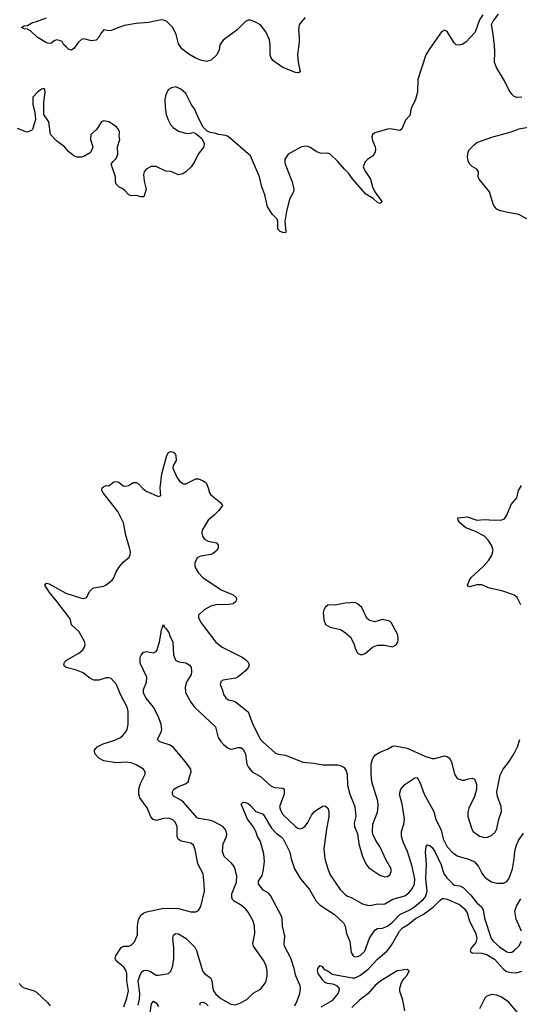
# Model space of a CAD drawing. Header units: inches. Extents: x 2134017 to 2292458, y 756222 to 916513.
# Tile 365 of 387: x 2262654 to 2266670, y 863882 to 871792. Entities that reach past the tile are written whole.
import ezdxf

# ---------------------------------------------------------------- set-up
doc = ezdxf.new("R2010")
doc.units = ezdxf.units.IN
doc.header["$MEASUREMENT"] = 0
doc.layers.add('C2866', color=7, linetype='Continuous')
doc.layers.add('C2867', color=7, linetype='Continuous')

msp = doc.modelspace()

# ---------------------------------------------------------------- linework, layer by layer
at = {"layer": 'C2866', "color": 5}
for points, elevation in [([(2263490, 863862), (2263515.6, 863930), (2263527.5, 863990), (2263516.4, 864070), (2263515.5, 864130), (2263509, 864150), (2263490, 864179.3), (2263428.6, 864230), (2263420.4, 864250), (2263425.6, 864270), (2263470, 864339.5), (2263490, 864348), (2263530, 864350.2), (2263550, 864356.9), (2263576.5, 864383.5), (2263599.8, 864440.2), (2263600.3, 864510), (2263610, 864562.8), (2263630, 864599.5), (2263650, 864615.2), (2263674.2, 864625.8), (2263810, 864654.9), (2263930, 864651.2), (2264030, 864624.6), (2264070, 864624.4), (2264090, 864636.3), (2264110, 864666.8), (2264138.7, 864790), (2264138, 864850), (2264128, 864930), (2264085.3, 865010), (2264065.5, 865125.5), (2264050, 865161.6), (2264030, 865177.3), (2263952.9, 865192.9), (2263928.6, 865208.6), (2263921, 865230), (2263919.8, 865310), (2263904.8, 865344.8), (2263885, 865364.9), (2263850, 865376.5), (2263810, 865373.6), (2263750, 865359.8), (2263727.1, 865367.1), (2263708.6, 865388.6), (2263678.9, 865458.9), (2263620.6, 865540.6), (2263610.7, 865570), (2263610.7, 865610), (2263624.7, 865655.3), (2263661.3, 865730), (2263662.9, 865750), (2263649.6, 865770), (2263590, 865806.4), (2263550, 865821.2), (2263510, 865826.2), (2263430, 865821.5), (2263330, 865836.8), (2263290, 865858.6), (2263260.7, 865890), (2263254.2, 865910), (2263256.6, 865923.4), (2263275.6, 865950), (2263324.5, 865975.5), (2263410, 866001.5), (2263457.6, 866022.4), (2263481.2, 866038.8), (2263508.4, 866070), (2263518.5, 866090), (2263526.9, 866130), (2263524.9, 866235.1), (2263518.9, 866270), (2263464, 866370), (2263432.3, 866452.3), (2263390, 866498), (2263370, 866504.5), (2263350, 866504.5), (2263290, 866486), (2263250, 866486), (2263210, 866507.3), (2263163.9, 866543.9), (2263110, 866566), (2263028.2, 866588.2), (2263017, 866597), (2263009.3, 866610), (2263015.1, 866630), (2263030, 866647.3), (2263130, 866703.8), (2263160.5, 866730), (2263175.1, 866750), (2263179.7, 866770), (2263177.7, 866790), (2263132.8, 866872.8), (2263069.8, 866929.8), (2263061.1, 866970), (2263051.2, 866990), (2262955.7, 867115.7), (2262892.6, 867190), (2262857, 867250), (2262870, 867264.9), (2262890, 867260.3), (2263025.1, 867185.1), (2263150, 867144.2), (2263170, 867143.1), (2263190, 867150.7), (2263218.7, 867201.3), (2263239.1, 867220.9), (2263250, 867227.7), (2263330, 867240.5), (2263350, 867250.7), (2263396, 867290), (2263411.3, 867308.7), (2263425.6, 867350), (2263449.6, 867390), (2263486.3, 867433.7), (2263530, 867470.7), (2263541.6, 867490), (2263543.6, 867516.4), (2263537.7, 867550), (2263506.2, 867650), (2263489.7, 867750), (2263441.8, 867841.8), (2263323.7, 867990), (2263315.1, 868010), (2263317.2, 868030), (2263330, 868042.8), (2263350, 868050.8), (2263370, 868046.8), (2263410, 868079.1), (2263430, 868083), (2263450, 868077.1), (2263486, 868046), (2263503.4, 868043.4), (2263529, 868050), (2263570, 868073.4), (2263590, 868074), (2263610, 868062.8), (2263644.4, 868024.4), (2263670, 868003.8), (2263770, 867961), (2263788, 867970), (2263784.2, 868030), (2263796.6, 868143.4), (2263835.6, 868290), (2263850, 868314.4), (2263870, 868322.4), (2263890, 868317.1), (2263900.7, 868310), (2263910.4, 868290.4), (2263910.7, 868250), (2263886.8, 868210), (2263884.9, 868190), (2263919.3, 868110), (2263941.2, 868081.2), (2263970, 868063.8), (2263990, 868063.8), (2264070, 868102.8), (2264090, 868102.8), (2264130, 868087.3), (2264153.4, 868070), (2264170, 868031.3), (2264180.5, 867990), (2264190, 867974.8), (2264270, 867911), (2264284.7, 867890), (2264256, 867850), (2264217.3, 867810), (2264167.9, 867772.1), (2264120.4, 867690), (2264117.6, 867670), (2264122.6, 867642.6), (2264139, 867619), (2264170, 867601.6), (2264236, 867590), (2264250.4, 867570.4), (2264250, 867549), (2264240.5, 867530), (2264210, 867503), (2264190, 867494.7), (2264110, 867481.6), (2264084, 867470), (2264062, 867430), (2264060.5, 867410), (2264063.8, 867390), (2264088.2, 867350), (2264127.3, 867310), (2264272.4, 867212.4), (2264370.8, 867170), (2264394.9, 867150), (2264396.4, 867130), (2264390, 867114), (2264370, 867099.7), (2264332.8, 867092.8), (2264230, 867089.7), (2264190, 867080.5), (2264137.3, 867050), (2264091, 867009), (2264090.8, 866990), (2264110.7, 866950), (2264230.4, 866790), (2264282.4, 866750), (2264441.6, 866670), (2264470, 866651.5), (2264490.4, 866630), (2264498.4, 866610), (2264492.2, 866590), (2264470, 866559.7), (2264410, 866513), (2264390, 866501.6), (2264290, 866485.2), (2264270, 866474), (2264265.5, 866450), (2264285.1, 866405.1), (2264293.4, 866370), (2264310, 866344), (2264330, 866327.3), (2264370, 866320.7), (2264390, 866310.6), (2264490, 866230.4), (2264528.7, 866130), (2264590, 866010.4), (2264610, 865987), (2264710, 865899.5), (2264731.3, 865891.3), (2264790, 865883.8), (2264930, 865827.6), (2265018.8, 865818.8), (2265090, 865806.3), (2265210, 865804.4), (2265238, 865798), (2265263, 865783), (2265278.4, 865758.4), (2265286.5, 865730), (2265290, 865642), (2265307.2, 865570), (2265348.8, 865470), (2265357, 865390), (2265342.8, 865337.3), (2265344.2, 865310), (2265370.5, 865250.5), (2265380.5, 865170), (2265408.4, 865070), (2265435.3, 865010), (2265459.4, 864979.4), (2265550, 864920.4), (2265590, 864907), (2265611, 864909), (2265630, 864922), (2265640.5, 864950), (2265638.9, 864970), (2265599.8, 865039.8), (2265550, 865149.2), (2265516.9, 865196.9), (2265492.7, 865250), (2265489, 865270), (2265494, 865330), (2265530, 865426), (2265536.9, 865476.9), (2265532.7, 865512.7), (2265485.6, 865670), (2265479.7, 865730), (2265480.3, 865810), (2265490.8, 865850), (2265500.9, 865870), (2265515.1, 865884.9), (2265550, 865908.2), (2265610, 865930.3), (2265650, 865956.5), (2265670, 865957.7), (2265770, 865939.3), (2265910, 865876.5), (2265970, 865856.9), (2265990, 865856.5), (2266070, 865878.4), (2266090, 865873), (2266110, 865858.8), (2266125.5, 865830), (2266150.5, 865730.5), (2266170, 865696), (2266210, 865682.8), (2266230, 865682.8), (2266250, 865691), (2266290, 865698), (2266310.6, 865690.6), (2266326, 865650), (2266326.8, 865610), (2266310.7, 865550), (2266263.1, 865456.9), (2266255.8, 865424.2), (2266255.6, 865390), (2266288.8, 865290), (2266300.3, 865270), (2266350, 865233.1), (2266390, 865223.1), (2266414.6, 865225.4), (2266450, 865240.4), (2266474.9, 865265.1), (2266489.7, 865290.3), (2266506.3, 865370), (2266527.6, 865430), (2266524.7, 865470), (2266493.7, 865550), (2266488.4, 865590), (2266516.2, 865723.8), (2266541.6, 865770), (2266590, 865831.7), (2266630, 865896.5), (2266654.6, 865950), (2266673.5, 866010)], 280), ([(2266683.5, 867090), (2266654.3, 867150), (2266630, 867169.7), (2266615.3, 867175.3), (2266530, 867202.3), (2266430, 867224.5), (2266370, 867252), (2266327.8, 867252.2), (2266270, 867236), (2266260.1, 867240.1), (2266253.2, 867250), (2266269.5, 867290), (2266283.7, 867310), (2266381, 867399), (2266425.7, 867450), (2266449.7, 867490), (2266459.7, 867530), (2266446.4, 867570), (2266419.3, 867610), (2266390, 867641.7), (2266319.3, 867679.3), (2266241.3, 867710), (2266192.3, 867750), (2266179.3, 867770), (2266175.3, 867790), (2266250, 867798.6), (2266330, 867770.3), (2266390, 867777.4), (2266470, 867770.3), (2266530, 867773.7), (2266550, 867782.4), (2266569.6, 867810), (2266603.9, 867896.1), (2266649.4, 867950), (2266664.2, 868010), (2266687.6, 868050)], 280), ([(2263606.2, 863873.8), (2263616.8, 863923.2), (2263620.3, 863970), (2263607.5, 864070), (2263621.8, 864118.2), (2263636.8, 864143.2), (2263650, 864152.9), (2263675.1, 864155.1), (2263704.7, 864144.7), (2263750, 864117.3), (2263770, 864114.9), (2263849.8, 864130.2), (2263870, 864148.2), (2263884.5, 864190), (2263892.3, 864250), (2263892.8, 864332.8), (2263884.7, 864415.3), (2263890, 864437.1), (2263908.7, 864451.3), (2263930, 864448.2), (2263991.3, 864411.3), (2264062.1, 864342.1), (2264074.6, 864314.6), (2264123.2, 864150), (2264139.6, 864130), (2264190.7, 864090.7), (2264199, 864070), (2264205.5, 864010), (2264211.7, 863990), (2264230, 863962.2), (2264270, 863928.4), (2264350, 863884.2), (2264390, 863877.4), (2264430, 863892.7), (2264479.5, 863920.5), (2264530, 863970.3), (2264590, 864002.4), (2264627.6, 864052.4), (2264636.3, 864070), (2264643.1, 864110), (2264643.1, 864150), (2264634.5, 864190), (2264617.2, 864230), (2264534.7, 864350), (2264528.3, 864370), (2264544, 864450), (2264541.7, 864510), (2264529.7, 864550), (2264490, 864620.9), (2264468.4, 864648.5), (2264430, 864680.5), (2264378.4, 864710), (2264364.7, 864724.7), (2264358.8, 864738.8), (2264359.7, 864770), (2264397.3, 864862.7), (2264399.8, 864910), (2264390, 864957.2), (2264377.7, 864990), (2264356.1, 865016.1), (2264298, 865070), (2264283.5, 865110), (2264289.7, 865170), (2264317.2, 865230), (2264318.7, 865250), (2264313.6, 865273.6), (2264306, 865290), (2264287.8, 865310), (2264210.7, 865350.7), (2264190, 865358.2), (2264093.3, 865373.3), (2264080.5, 865380.5), (2263970, 865506.8), (2263950, 865522.2), (2263890, 865552.7), (2263882, 865570), (2263882.4, 865590), (2263892, 865610), (2263926, 865630), (2263986, 865654), (2264009.4, 865670), (2264017.7, 865710), (2264032.4, 865750), (2264029.8, 865770), (2263987.4, 865830), (2263890, 865945.7), (2263863.8, 865963.8), (2263780.9, 865990), (2263760.7, 866010), (2263791.8, 866070), (2263795.3, 866090), (2263792.4, 866130), (2263770.6, 866190), (2263730.6, 866270), (2263670, 866340.3), (2263650, 866380.9), (2263648.4, 866411.6), (2263673.3, 866470), (2263676, 866510), (2263622.3, 866622.3), (2263622.2, 866670), (2263630, 866687.7), (2263650, 866710.4), (2263670, 866717.1), (2263730, 866706.4), (2263750, 866715.5), (2263756.3, 866723.7), (2263778.9, 866790), (2263793.2, 866890), (2263810, 866934), (2263814.4, 866914.4), (2263830, 866901), (2263852.7, 866870), (2263861.3, 866841.3), (2263885.7, 866790), (2263889, 866690), (2263907.3, 866647.3), (2263932.3, 866632.3), (2263990, 866624.9), (2264017.3, 866610), (2264032.2, 866590), (2264036.1, 866556.1), (2264032.3, 866530), (2263994.9, 866470), (2263983.6, 866430), (2263987.9, 866390), (2263994.7, 866370), (2264030, 866308.7), (2264060.3, 866270), (2264228.5, 866110), (2264250, 866024.9), (2264270, 865992.4), (2264292.4, 865970), (2264330, 865940.3), (2264350, 865931.8), (2264370, 865932.9), (2264410, 865944.4), (2264430, 865944.4), (2264451.4, 865931.4), (2264468.4, 865890), (2264479.1, 865810), (2264490, 865788.5), (2264521.7, 865750), (2264590, 865713.2), (2264675.2, 865635.2), (2264704.5, 865624.4), (2264770, 865618.4), (2264780.5, 865610), (2264779.7, 865570), (2264743.6, 865470), (2264750, 865440.5), (2264770, 865407.4), (2264870, 865309), (2264890, 865296.1), (2264910, 865291.3), (2264930, 865298.6), (2264950, 865314), (2264970, 865342), (2264999.6, 865400.4), (2265025.1, 865430), (2265049.7, 865450), (2265090, 865472.9), (2265110, 865475.3), (2265130, 865458), (2265139.2, 865430), (2265139.7, 865390), (2265120.5, 865290), (2265097.8, 865130), (2265107.8, 865050), (2265130.2, 864970.2), (2265150, 864923), (2265230, 864803.1), (2265270, 864763.7), (2265290, 864750.4), (2265319.7, 864739.7), (2265410.6, 864690), (2265450, 864677.3), (2265470, 864676.1), (2265530, 864688.4), (2265570, 864687.3), (2265590, 864690.2), (2265652.8, 864727.2), (2265750, 864752.2), (2265782.3, 864777.7), (2265809.9, 864810.1), (2265826.9, 864850), (2265830.5, 864890), (2265809, 864989), (2265770.6, 865110), (2265739, 865179), (2265724.5, 865230), (2265722.9, 865270), (2265743.1, 865330), (2265748.1, 865370), (2265728.5, 865490), (2265706, 865570), (2265719.1, 865610), (2265750, 865646.7), (2265830, 865700.7), (2265850, 865702.8), (2265870, 865666), (2265905, 865570), (2265984, 865430), (2265999.7, 865370), (2266041, 865281), (2266057.9, 865210), (2266090, 865146.9), (2266130, 865103.2), (2266170, 865075.8), (2266270, 865046.3), (2266310, 865025.2), (2266342.4, 864990), (2266370, 864934.9), (2266390, 864907), (2266410, 864888.8), (2266446.7, 864866.7), (2266490, 864856.1), (2266544.2, 864855.8), (2266570, 864868.4), (2266590, 864894.9), (2266616.5, 864970), (2266629.2, 865049.2), (2266633.3, 865110), (2266644.3, 865155.7), (2266663.5, 865196.5), (2266704.1, 865255.9)], 260), ([(2264864.5, 863870), (2264884.8, 863910), (2264905.3, 863970), (2264910.9, 864010), (2264908.7, 864030), (2264872.5, 864110), (2264859.8, 864170), (2264832.7, 864252.7), (2264783.5, 864350), (2264779.1, 864370), (2264784.5, 864430), (2264767.6, 864510), (2264764.7, 864570), (2264759.7, 864590), (2264670, 864757), (2264650, 864778.7), (2264610, 864798.4), (2264574, 864850), (2264574, 864870), (2264602.6, 864917.4), (2264611.9, 864948.1), (2264621.6, 865030), (2264616.2, 865090), (2264590, 865189.3), (2264566, 865230), (2264551.4, 865271.4), (2264529.6, 865310), (2264486, 865370), (2264441.2, 865470), (2264435.3, 865490), (2264450, 865504.7), (2264470, 865502.8), (2264490, 865494), (2264510, 865479.1), (2264551.8, 865431.8), (2264610.2, 865410), (2264677.7, 865297.7), (2264716.1, 865256.1), (2264752.8, 865230), (2264772.1, 865210), (2264824.4, 865104.4), (2264835.6, 865050), (2264864, 864970), (2264910, 864890.6), (2264983.1, 864803.1), (2265036.9, 864710), (2265070, 864678), (2265184, 864604), (2265256.6, 864536.6), (2265269.2, 864510), (2265280.7, 864450), (2265306.5, 864386.5), (2265317.8, 864297.8), (2265334, 864270), (2265350, 864263.1), (2265370, 864264.9), (2265390, 864274.3), (2265427.4, 864310), (2265466.3, 864413.7), (2265510, 864477.3), (2265530, 864490.2), (2265570, 864493.8), (2265610, 864509.4), (2265650, 864542), (2265710, 864604.3), (2265790, 864642), (2265830, 864667.3), (2265896.9, 864723.1), (2265915.2, 864744.8), (2265928.4, 864790), (2265920.1, 864890), (2265923.2, 865010), (2265916.5, 865103.5), (2265920.7, 865150), (2265930, 865164), (2265950, 865158.4), (2265970, 865142), (2265990, 865110.4), (2266041.2, 865001.2), (2266064.7, 864930), (2266090, 864894.2), (2266130, 864853.8), (2266150, 864840.2), (2266192.8, 864832.8), (2266220.1, 864820.1), (2266279.4, 864759.4), (2266330, 864696.2), (2266365.7, 864665.7), (2266380.2, 864640.2), (2266390, 864574.8), (2266444.1, 864410), (2266459.1, 864390), (2266510, 864342.4), (2266570, 864302.4), (2266590, 864298.9), (2266610, 864302), (2266630, 864313.4), (2266667.1, 864350), (2266686.8, 864390)], 240), ([(2265078.3, 863861.7), (2265170, 863914.3), (2265213.6, 863970), (2265222.9, 863990), (2265223.7, 864010), (2265206, 864030), (2265170, 864044), (2265129, 864050), (2265110, 864058.4), (2265090, 864075.1), (2265054.5, 864130), (2265046.9, 864150), (2265050, 864170.7), (2265070, 864194), (2265086, 864186), (2265096, 864170), (2265110, 864158.8), (2265130, 864150.8), (2265165.1, 864125.1), (2265180.3, 864120.2), (2265330, 864094.4), (2265350, 864094.7), (2265387.8, 864112.2), (2265456, 864164), (2265530, 864243.7), (2265608.1, 864311.9), (2265642.6, 864357.4), (2265706.2, 864470), (2265730, 864496), (2265777.1, 864522.8), (2265836, 864570), (2265896.1, 864603.9), (2265979, 864661), (2266030, 864717), (2266050, 864732.4), (2266066.9, 864733.1), (2266090, 864727.7), (2266190, 864684.1), (2266230.1, 864650), (2266250, 864617.4), (2266269.5, 864550), (2266320.4, 864450), (2266329.4, 864410.6), (2266320.7, 864379.3), (2266280.2, 864330), (2266275.8, 864310), (2266290, 864295.8), (2266370, 864293.6), (2266410, 864282.8), (2266470, 864245), (2266542.9, 864162.9), (2266566.3, 864146.3), (2266603.8, 864136.2), (2266645.2, 864134.8), (2266691.4, 864148.6)], 220), ([(2266688.2, 864470), (2266645.6, 864565.6), (2266635, 864630), (2266646.5, 864670), (2266681.7, 864730)], 240), ([(2265750, 863829.7), (2265735.2, 863915.2), (2265710, 863988.7), (2265709.6, 864010.3), (2265722.5, 864057.5), (2265745.2, 864090), (2265770, 864114.8), (2265784.5, 864150), (2265770, 864161.6), (2265688.2, 864150), (2265550, 864065), (2265509.1, 864030), (2265455, 863970), (2265384.2, 863915.8), (2265322.7, 863857.3)], 220), ([(2262650, 864048), (2262670, 864025.5), (2262690, 864014.4), (2262770, 863990.4), (2262790, 863980.4), (2262876.7, 863896.7), (2262898.2, 863870)], 280), ([(2263702.9, 863817.1), (2263714.1, 863885.9), (2263730, 863906.4), (2263750, 863893.4), (2263770, 863864.4)], 240), ([(2264104.2, 863875.8), (2264104.5, 863890), (2264110, 863897.3), (2264130, 863898.7), (2264150, 863887.6), (2264170, 863869.1)], 240), ([(2266655.5, 863815.5), (2266583, 863903), (2266523, 863943), (2266490, 863955), (2266450, 863959.4), (2266410, 863948), (2266393.1, 863930), (2266350, 863844.8)], 220)]:
    msp.add_lwpolyline(points, dxfattribs=dict(at, elevation=elevation))
at = {"layer": 'C2866', "color": 5, "elevation": 320}
msp.add_lwpolyline([(2265350, 867109.5), (2265270, 867105.1), (2265190, 867089.5), (2265150, 867092.3), (2265130, 867089), (2265110, 867068.7), (2265098.8, 867050), (2265094, 867030), (2265098, 866970), (2265112.7, 866932.7), (2265150, 866912.7), (2265231.8, 866891.8), (2265270.8, 866870), (2265314, 866830), (2265339.9, 866779.9), (2265350, 866742), (2265370, 866702), (2265390, 866691), (2265410, 866691.3), (2265430, 866701), (2265489.5, 866750.5), (2265530, 866766), (2265586.4, 866766.4), (2265650, 866754.8), (2265679, 866770), (2265692.7, 866790), (2265697.2, 866810), (2265692.7, 866850), (2265639, 866950), (2265630, 866959), (2265570, 866972.7), (2265510, 866955.1), (2265465.6, 866965.6), (2265444.2, 866984.2), (2265404.5, 867070), (2265370, 867099.5)], close=True, dxfattribs=at)
at = {"layer": 'C2867', "color": 5}
for points, elevation in [([(2266376, 871830), (2266351.3, 871790), (2266314.8, 871690), (2266240.7, 871610), (2266210, 871592.3), (2266190, 871586.6), (2266162, 871590), (2266145.6, 871605.6), (2266090, 871698), (2266070, 871708.7), (2266045.8, 871694.2), (2265950, 871561.2), (2265919.3, 871510), (2265853.4, 871310), (2265850.6, 871210), (2265836.3, 871150), (2265800.9, 871079.1), (2265790, 871022), (2265755.8, 870984.2), (2265725.2, 870914.8), (2265710, 870902.7), (2265634.8, 870914.8), (2265610, 870912.3), (2265510, 870882.7), (2265490.6, 870869.4), (2265484.9, 870850), (2265490, 870822), (2265510.7, 870770), (2265514, 870750), (2265510.8, 870730), (2265502.8, 870710), (2265490, 870694), (2265450, 870669.2), (2265430.8, 870650), (2265416.3, 870610), (2265430, 870576), (2265474, 870510), (2265490.7, 870450), (2265508.3, 870408.3), (2265564.7, 870330), (2265559.8, 870320.2), (2265550, 870315.3), (2265530, 870322.7), (2265494.5, 870354.5), (2265436, 870390), (2265330, 870511.8), (2265298, 870558), (2265264.8, 870590), (2265212.3, 870652.3), (2265150, 870712), (2265130, 870720.5), (2265090, 870715.8), (2265070, 870718), (2265042.7, 870730), (2264990, 870765.6), (2264970, 870771.6), (2264950, 870774.7), (2264912.8, 870767.2), (2264813, 870710), (2264786, 870670), (2264784.2, 870650), (2264788.9, 870630), (2264843.7, 870490), (2264857.6, 870430), (2264853.7, 870410), (2264822, 870350), (2264798.3, 870250), (2264786, 870170), (2264793.7, 870086.3), (2264790, 870079), (2264770, 870081.2), (2264748.7, 870090), (2264729.3, 870110), (2264729.3, 870169.3), (2264724, 870190), (2264687.2, 870227.2), (2264647.3, 870287.3), (2264624.9, 870384.9), (2264599.7, 870450), (2264581.2, 870530), (2264510, 870697.4), (2264330, 870853.2), (2264310, 870861.2), (2264250, 870869.2), (2264230, 870877.2), (2264184.7, 870884.7), (2264158, 870898), (2264129.3, 870929.3), (2264093.8, 870993.8), (2264062.4, 871070), (2264033.6, 871113.6), (2263990, 871197.4), (2263950, 871234.7), (2263910, 871252), (2263875.2, 871244.8), (2263850.4, 871229.6), (2263828.4, 871190), (2263821.3, 871150), (2263822.6, 871090), (2263831.7, 871030), (2263846.5, 870986.5), (2263866.7, 870950), (2263886.6, 870926.6), (2263930, 870895.5), (2263990, 870879.1), (2264010, 870877.3), (2264050, 870884.7), (2264070, 870878), (2264117.3, 870837.3), (2264135.9, 870795.9), (2264134.8, 870770), (2264088.3, 870711.7), (2264058, 870650), (2264031.3, 870610), (2263990, 870568.7), (2263966.4, 870553.6), (2263930, 870545.2), (2263870, 870573.2), (2263830, 870576), (2263750, 870612.3), (2263710, 870611.8), (2263670, 870591.8), (2263654.4, 870570), (2263648.3, 870548.3), (2263653.2, 870493.2), (2263671.3, 870430), (2263650.9, 870369.1), (2263631.3, 870368.7), (2263590, 870379), (2263550, 870375.3), (2263530, 870384), (2263498.6, 870418.6), (2263476.4, 870436.4), (2263449.6, 870450), (2263428.2, 870470), (2263423, 870490), (2263422.9, 870530), (2263389, 870630), (2263402, 870650), (2263430, 870676), (2263442, 870710), (2263439, 870770), (2263459, 870830), (2263453.6, 870853.6), (2263456, 870890), (2263449.2, 870910), (2263432.7, 870930), (2263370, 870972), (2263330, 870979), (2263312, 870970), (2263270.6, 870909.4), (2263226.8, 870870), (2263224, 870830), (2263241, 870770), (2263234.4, 870745.6), (2263219.1, 870720.9), (2263170, 870692.7), (2263150, 870686), (2263113.7, 870686.3), (2263090, 870697), (2263049.6, 870729.7), (2263013.2, 870770), (2262950, 870817.2), (2262901.2, 870870), (2262888.7, 870970), (2262849.1, 871029.1), (2262847.3, 871130), (2262857.4, 871210), (2262856.2, 871230), (2262850, 871238), (2262830, 871233.7), (2262797.1, 871210), (2262760.7, 871170), (2262758.8, 871110), (2262776, 871050), (2262782, 870990), (2262758, 870910), (2262750, 870902), (2262710, 870889.2), (2262636.2, 870916.2)], 280), ([(2264950, 871808.6), (2264912.6, 871770), (2264900.8, 871750), (2264895.2, 871710), (2264901.7, 871650), (2264900.5, 871610), (2264886.4, 871510), (2264892.6, 871450), (2264907.7, 871372.3), (2264895.3, 871364.8), (2264870, 871366.2), (2264770, 871407.6), (2264690, 871463.1), (2264673.5, 871490), (2264668.4, 871510), (2264667.3, 871590), (2264661.5, 871630), (2264633, 871693), (2264590, 871749.7), (2264550, 871772.8), (2264510, 871787), (2264490, 871786.6), (2264470, 871776), (2264402.4, 871710), (2264290, 871626), (2264263.1, 871590), (2264257.4, 871550), (2264237.8, 871510), (2264194, 871466), (2264156.5, 871456.5), (2264106.8, 871466.8), (2264064.7, 871484.7), (2264014.9, 871514.9), (2263958.6, 871558.6), (2263930, 871598.9), (2263912.5, 871672.5), (2263883.9, 871730), (2263837.2, 871777.2), (2263810, 871788.7), (2263790, 871789.1), (2263689.3, 871769.3), (2263590, 871761.1), (2263496.3, 871743.7), (2263450.2, 871729.8), (2263390, 871703.5), (2263370, 871702.4), (2263330, 871709.2), (2263310.4, 871689.6), (2263290.4, 871650), (2263270, 871626.6), (2263230, 871623), (2263170, 871637), (2263150, 871632), (2263127.9, 871612.1), (2263090, 871559.3), (2263070, 871546.6), (2263050, 871553.2), (2263029.2, 871570), (2263009, 871590), (2262995.1, 871615.1), (2262982.7, 871622.7), (2262950, 871629.2), (2262930, 871621.2), (2262910, 871603.7), (2262890, 871600.7), (2262870, 871606.6), (2262793.2, 871650), (2262742, 871702), (2262716.4, 871716.4), (2262690, 871718), (2262668, 871730), (2262690, 871742), (2262716.4, 871743.6), (2262758, 871770), (2262790, 871777.1), (2262870, 871806)], 260), ([(2266689.6, 871169.6), (2266650, 871167.6), (2266630, 871174.5), (2266610, 871192.3), (2266590, 871222.7), (2266550, 871300.9), (2266486.2, 871406.2), (2266472.1, 871450), (2266474.3, 871530), (2266470, 871586), (2266458.4, 871690), (2266446, 871754), (2266460.1, 871779.9), (2266504.2, 871835.8)], 280), ([(2266750, 870182.4), (2266667, 870227), (2266564.8, 870244.8), (2266510, 870259.8), (2266490.6, 870270.6), (2266471, 870290), (2266459.2, 870310), (2266429.6, 870410), (2266347.3, 870510), (2266340.7, 870530), (2266341.2, 870570), (2266337.5, 870577.5), (2266328.7, 870590), (2266290, 870612.7), (2266270, 870632.7), (2266258, 870658), (2266253.3, 870690), (2266260.3, 870730), (2266270.8, 870750), (2266308.7, 870790), (2266330, 870804.7), (2266450, 870848.9), (2266604, 870890), (2266670, 870914.9), (2266770, 870933)], 280)]:
    msp.add_lwpolyline(points, dxfattribs=dict(at, elevation=elevation))

doc.saveas('drawing.dxf')
